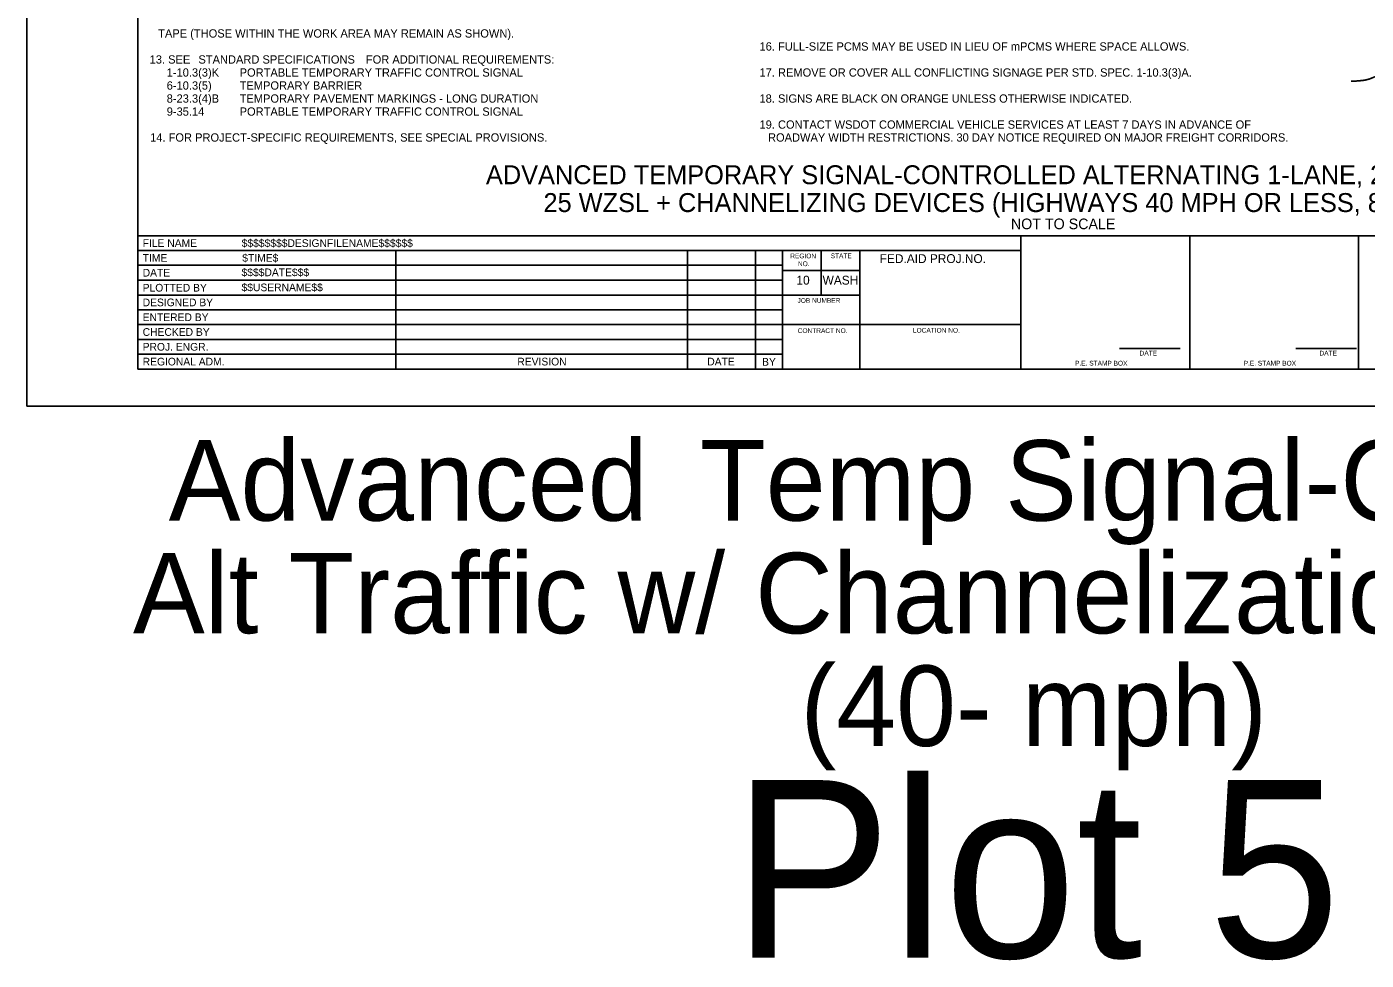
# Model space of a CAD drawing. Extents: x 99982 to 100176, y 99905 to 100011.
# Drawn here: x 100079.06 to 100090.37, y 99995.01 to 100002.89 of the extents above; entities that cross this region are included whole.
import ezdxf

# ---------------------------------------------------------------- set-up
doc = ezdxf.new("R2010")
doc.units = 0
for name, color, linetype in [('SH_DE_DetailHeading1Text', 7, 'Continuous'), ('SH_GI_GeneralNotesBodyText', 7, 'Continuous'), ('SH_GI_PlotLimits', 7, 'Continuous'), ('SH_GI_SheetBorder', 7, 'Continuous'), ('SH_GI_SheetLocationText', 7, 'Continuous'), ('SH_GI_SheetTextInCells', 7, 'Continuous'), ('SH_GI_TitleBlockText', 7, 'Continuous'), ('TR_WZ_WorkZoneDetails', 7, 'Continuous')]:
    doc.layers.add(name, color=color, linetype=linetype)

msp = doc.modelspace()

# ---------------------------------------------------------------- linework, layer by layer
at = {"layer": 'SH_GI_PlotLimits'}
msp.add_lwpolyline([(100079.062, 99999.687), (100096.062, 99999.687), (100096.062, 100010.687), (100079.062, 100010.687)], close=True, dxfattribs=at)
at = {"layer": 'SH_GI_SheetBorder'}
for p, q in [((100080, 100010.375), (100080, 100000)), ((100080, 100001.126), (100095.75, 100001.126)), ((100087.457, 100000), (100087.457, 100001.126)), ((100088.883, 100000), (100088.883, 100001.126)), ((100090.309, 100001.126), (100090.309, 100000)), ((100080, 100001.001), (100087.457, 100001.001)), ((100082.179, 100001.001), (100082.179, 100000)), ((100084.641, 100001.001), (100084.641, 100000)), ((100085.216, 100001.001), (100085.216, 100000)), ((100085.445, 100001.001), (100085.445, 100000)), ((100085.772, 100000.625), (100085.772, 100001.001)), ((100086.096, 100000), (100086.096, 100001.001)), ((100080, 100000.876), (100082.182, 100000.876)), ((100082.182, 100000.876), (100085.447, 100000.876)), ((100086.096, 100000.831), (100085.447, 100000.831)), ((100080, 100000.751), (100082.182, 100000.751)), ((100082.182, 100000.751), (100085.447, 100000.751)), ((100080, 100000.625), (100085.447, 100000.625)), ((100086.096, 100000.625), (100085.447, 100000.625)), ((100080, 100000.5), (100085.447, 100000.5)), ((100080, 100000.375), (100085.447, 100000.375)), ((100087.457, 100000.375), (100085.447, 100000.375)), ((100080, 100000.25), (100085.447, 100000.25)), ((100080, 100000.125), (100085.447, 100000.125)), ((100088.29, 100000.173), (100088.802, 100000.173)), ((100089.78, 100000.173), (100090.291, 100000.173)), ((100080, 100000), (100095.75, 100000))]:
    msp.add_line(p, q, dxfattribs=at)
at = {"layer": 'TR_WZ_WorkZoneDetails'}
msp.add_open_spline([(100090.748, 100002.494), (100090.497, 100002.494), (100090.371, 100002.432), (100090.246, 100002.432)], degree=2, dxfattribs=at)

# ---------------------------------------------------------------- texts
at = {"layer": 'SH_DE_DetailHeading1Text'}
for s, height, p in [('ADVANCED TEMPORARY SIGNAL-CONTROLLED ALTERNATING 1-LANE, 2-WAY TRAFFIC', 0.16, (100082.94, 100001.561)), ('25 WZSL + CHANNELIZING DEVICES (HIGHWAYS 40 MPH OR LESS, 8+ DAYS)', 0.16, (100083.426, 100001.326)), ('NOT TO SCALE', 0.09, (100087.373, 100001.181))]:
    msp.add_text(s, height=height, rotation=360, dxfattribs=at).set_placement(p)
at = {"layer": 'SH_GI_GeneralNotesBodyText'}
for s, p in [('TAPE (THOSE WITHIN THE WORK AREA MAY REMAIN AS SHOWN).', (100080.172, 100002.8)), ('16. FULL-SIZE PCMS MAY BE USED IN LIEU OF mPCMS WHERE SPACE ALLOWS.', (100085.25, 100002.69)), ('13. SEE ', (100080.1, 100002.58)), ('STANDARD SPECIFICATIONS', (100080.512, 100002.58)), (' FOR ADDITIONAL REQUIREMENTS:', (100081.9, 100002.58)), ('1-10.3(3)K', (100080.244, 100002.47)), ('PORTABLE TEMPORARY TRAFFIC CONTROL SIGNAL', (100080.86, 100002.47)), ('17. REMOVE OR COVER ALL CONFLICTING SIGNAGE PER STD. SPEC. 1-10.3(3)A. ', (100085.25, 100002.47)), ('6-10.3(5)', (100080.244, 100002.36)), ('TEMPORARY BARRIER', (100080.86, 100002.36)), ('8-23.3(4)B', (100080.244, 100002.25)), ('TEMPORARY PAVEMENT MARKINGS - LONG DURATION', (100080.86, 100002.25)), ('18. SIGNS ARE BLACK ON ORANGE UNLESS OTHERWISE INDICATED.', (100085.25, 100002.25)), ('9-35.14', (100080.244, 100002.14)), ('PORTABLE TEMPORARY TRAFFIC CONTROL SIGNAL', (100080.86, 100002.14)), ('19. CONTACT WSDOT COMMERCIAL VEHICLE SERVICES AT LEAST 7 DAYS IN ADVANCE OF ', (100085.25, 100002.03)), ('14. FOR PROJECT-SPECIFIC REQUIREMENTS, SEE SPECIAL PROVISIONS.', (100080.104, 100001.921)), ('ROADWAY WIDTH RESTRICTIONS. 30 DAY NOTICE REQUIRED ON MAJOR FREIGHT CORRIDORS.', (100085.322, 100001.921))]:
    msp.add_text(s, height=0.07, rotation=360, dxfattribs=at).set_placement(p)
at = {"layer": 'SH_GI_SheetLocationText'}
for s, height, p in [('Advanced', 0.68, (100080.261, 99998.719)), (' Temp Signal-Controlled', 0.68, (100084.495, 99998.719)), ('Alt Traffic w/ Channelization Devices', 0.68, (100079.959, 99997.767)), (' (40- mph)', 0.68, (100085.343, 99996.815)), ('Plot 5', 1.5, (100085.026, 99995.027))]:
    msp.add_text(s, height=height, dxfattribs=at).set_placement(p)
at = {"layer": 'SH_GI_SheetTextInCells'}
for s, height, p in [('FILE NAME', 0.0651, (100080.041, 100001.031)), ('TIME', 0.0651, (100080.041, 100000.906)), ('REGION', 0.04, (100085.51, 100000.935)), ('NO.', 0.04, (100085.575, 100000.869)), ('STATE', 0.04, (100085.851, 100000.936)), ('FED.AID PROJ.NO.', 0.07506, (100086.265, 100000.895)), ('DATE', 0.0651, (100080.041, 100000.781)), ('10', 0.0751, (100085.562, 100000.713)), ('WASH', 0.0751, (100085.783, 100000.713)), ('PLOTTED BY', 0.0651, (100080.041, 100000.654)), ('DESIGNED BY', 0.06505, (100080.041, 100000.53)), ('JOB NUMBER', 0.04, (100085.571, 100000.559)), ('ENTERED BY', 0.0651, (100080.041, 100000.405)), ('CHECKED BY', 0.0651, (100080.041, 100000.28)), ('CONTRACT NO.', 0.04003, (100085.573, 100000.304)), ('LOCATION NO.', 0.04003, (100086.546, 100000.307)), ('PROJ. ENGR.', 0.06505, (100080.041, 100000.155)), ('REGIONAL ADM.', 0.06505, (100080.041, 100000.03)), ('REVISION', 0.0651, (100083.205, 100000.03)), ('DATE', 0.0651, (100084.809, 100000.03)), ('BY', 0.0651, (100085.272, 100000.028)), ('DATE', 0.04, (100088.46, 100000.114)), ('DATE', 0.04, (100089.979, 100000.114)), ('P.E. STAMP BOX', 0.04003, (100087.915, 100000.029)), ('P.E. STAMP BOX', 0.04003, (100089.339, 100000.029))]:
    msp.add_text(s, height=height, dxfattribs=at).set_placement(p)
at = {"layer": 'SH_GI_TitleBlockText'}
for s, height, p in [('$$$$$$$$DESIGNFILENAME$$$$$$', 0.06505, (100080.877, 100001.031)), ('$TIME$', 0.0651, (100080.882, 100000.906)), ('$$$$DATE$$$', 0.06505, (100080.876, 100000.784)), ('$$USERNAME$$', 0.06505, (100080.876, 100000.657))]:
    msp.add_text(s, height=height, dxfattribs=at).set_placement(p)

doc.saveas('drawing.dxf')
